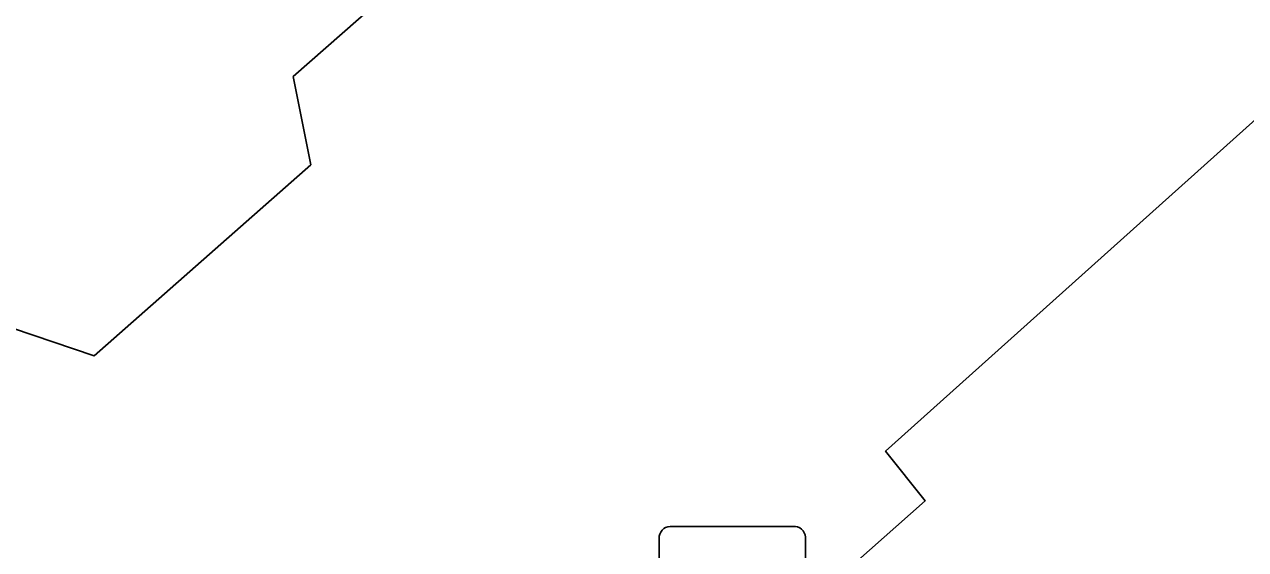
# Model space of a CAD drawing. Extents: x 159960 to 160866, y 382700 to 383354.
# Drawn here: x 160523.09 to 160531.44, y 383045.92 to 383049.5 of the extents above; entities that cross this region are included whole.
import ezdxf

# ---------------------------------------------------------------- set-up
doc = ezdxf.new("R2010")
doc.units = 0
for name, color, linetype in [('IMGEO_Fietsenrek', 7, 'Continuous'), ('IMGEO_Groenvoorziening', 7, 'Continuous'), ('IMGEO_Pand', 7, 'Continuous'), ('IMGEO_Voetpad_open', 7, 'Continuous')]:
    doc.layers.add(name, color=color, linetype=linetype)

msp = doc.modelspace()

# ---------------------------------------------------------------- linework, layer by layer
at = {"layer": 'IMGEO_Fietsenrek'}
for p, q in [((160527.5069, 383046.0755), (160528.3478, 383046.0755)), ((160528.3478, 383046.0755), (160527.5069, 383046.0755)), ((160527.4325, 383045.1509), (160527.4325, 383045.9918)), ((160527.4325, 383045.9918), (160527.4325, 383045.1509)), ((160528.4315, 383046.0011), (160528.4315, 383045.1602)), ((160528.4315, 383045.1602), (160528.4315, 383046.0011))]:
    msp.add_line(p, q, dxfattribs=at)
for centre, start, end in [((160527.5102, 383045.9976), 92.4484, 184.28452), ((160527.5102, 383045.9976), 92.4484, 184.28452), ((160528.3536, 383045.9978), 2.4484, 94.28452), ((160528.3536, 383045.9978), 2.4484, 94.28452)]:
    msp.add_arc(centre, 0.0779, start, end, dxfattribs=at)
at = {"layer": 'IMGEO_Groenvoorziening'}
msp.add_lwpolyline([(160532.081, 383049.37), (160528.98, 383046.59), (160529.25, 383046.25), (160528.189, 383045.31), (160527.865, 383045.02), (160530.689, 383041.896), (160532.284, 383041.79)], dxfattribs=at)
at = {"layer": 'IMGEO_Pand'}
msp.add_lwpolyline([(160519.966, 383056.235), (160517.476, 383054.043), (160516.227, 383055.462), (160516.475, 383055.68), (160514.109, 383058.368), (160511.467, 383056.043), (160515.152, 383051.855), (160520.78, 383045.465), (160523.013, 383047.43), (160523.572, 383047.241), (160525.053, 383048.545), (160524.932, 383049.148), (160525.489, 383049.638)], close=True, dxfattribs=at)
at = {"layer": 'IMGEO_Voetpad_open'}
for points in [[(160532.388, 383055.729), (160530.16, 383053.768), (160527.931, 383051.807), (160528.052, 383051.207), (160526.57, 383049.903), (160526.007, 383050.093), (160525.489, 383049.638), (160524.932, 383049.148), (160525.053, 383048.545), (160523.572, 383047.241), (160523.013, 383047.43), (160520.78, 383045.465), (160516.784, 383041.948), (160516.906, 383041.341), (160515.375, 383039.994), (160514.802, 383040.187), (160514.374, 383039.81), (160511.563, 383037.336)], [(160505.58, 383027.472), (160506.93, 383028.69), (160515.275, 383036.456), (160514.81, 383036.989), (160518.545, 383040.319), (160522.812, 383035.601), (160523.725, 383036.41), (160521.272, 383039.124), (160524.254, 383041.791), (160527.865, 383045.02), (160528.189, 383045.31), (160529.25, 383046.25), (160528.98, 383046.59), (160532.081, 383049.37)]]:
    msp.add_lwpolyline(points, dxfattribs=at)

doc.saveas('drawing.dxf')
